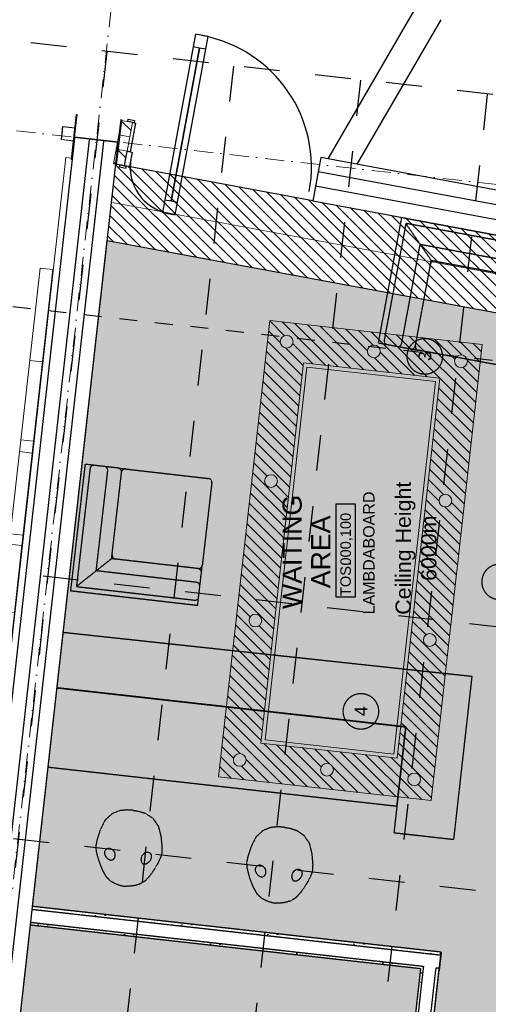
# Model space of a CAD drawing. Header units: millimetres. Extents: x -115474967 to 444143, y -74377 to 241828222.
# Tile 579 of 590: x 116732 to 120402, y 525902 to 533623. Entities that reach past the tile are written whole.
import ezdxf
from ezdxf.enums import TextEntityAlignment as Align

# ---------------------------------------------------------------- set-up
doc = ezdxf.new("R2010")
doc.units = ezdxf.units.MM
doc.header["$MEASUREMENT"] = 0
for name, pattern in [('( Dashed )', [0.75, 0.5, -0.25]), ('Block C$0$DASHED2', [0.375, 0.25, -0.125]), ('Dashed', [280, 140, -140]), ('Dot & Dashed', [280, 150, -60, 0, -70]), ('PHANTOM', [2.5, 1.25, -0.25, 0.25, -0.25, 0.25, -0.25])]:
    doc.linetypes.add(name, pattern=pattern)
for name, color, linetype in [('0-HACH', 9, 'Continuous'), ('00-1 FloorFinish', 1, 'Continuous'), ('00-1 FloorLevel', 7, 'Continuous'), ('00-2 Roof Lines', 8, 'Dashed'), ('00-2 Walls', 4, 'Continuous'), ('00-2 Windows', 1, 'Continuous'), ('00-3 Elev 01', 7, 'Continuous'), ('00-5 Grid 01', 9, 'PHANTOM'), ('A-DOOR NUMBERS', 7, 'Continuous')]:
    doc.layers.add(name, color=color, linetype=linetype)
for name, color, linetype, lineweight in [('00-1 Labels', 4, 'Continuous', 35), ('1HATCH', 8, 'Continuous', 0), ('2 Windows', 1, 'Continuous', 25), ('A_BEAMS_Pen_No__3', 7, 'Continuous', 15), ('A_COLUMNS_Pen_No__3', 7, 'Continuous', 15), ('A_COLUMNS_Pen_No__84', 255, 'Continuous', 20), ('A_WALL LOAD_Pen_No__161', 1, 'Continuous', 5), ('B_FURN FIXED_Pen_No__86', 255, 'Continuous', 20)]:
    doc.layers.add(name, color=color, linetype=linetype, lineweight=lineweight)
doc.layers.add('0_cons_01', color=40, linetype='Continuous', lineweight=0, plot=False)
doc.layers.add('A_COLUMNS_Pen_No__7', color=7, linetype='Continuous', lineweight=5, true_color=0x3f3f3f)
doc.styles.add('ARIAL', font='arial.ttf')
doc.styles.add('GENERATED_STYLE_2', font='arial.ttf')
pattern_1 = [(0, (94749.184, -121076.4), (0, 75), [0, -75])]
pattern_2 = [(45, (94749.18, -121076.4), (-63.63961, 63.63961), [])]
pattern_3 = [(37.5, (94749.184, -121076.4), (-3.14967, 96.34119), [0, -76, 0, -85, 0, -81.25]), (7.5, (94749.18, -121076.4), (88.48884, 141.1073), [0, -41, 0, -68.5, 0, -26.25]), (327.5, (94687.68, -121076.4), (155.70709, 0.28295), [0, -25, 0, -90, 0, -117.5]), (317.5, (94687.68, -121076.4), (150.30633, 43.88378), [0, -12.5, 0, -59, 0, -67.5])]

# ---------------------------------------------------------------- blocks, each defined once
blk = doc.blocks.new('TRANSNET LOGO[8]', base_point=(-22181.9, 77133.4))
at = {"layer": 'A_BEAMS_Pen_No__3', "color": 7, "linetype": 'Continuous', "lineweight": 15}
for p, q in [((-22181.9, 77133.4), (-22170.7, 77232.8)), ((-22170.7, 77232.8), (-21446.6, 77151.6)), ((-22181.9, 77133.4), (-21457.7, 77052.3)), ((-21457.7, 77052.3), (-21446.6, 77151.6)), ((-21446.6, 77151.6), (-19298.3, 76910.9)), ((-21457.7, 77052.3), (-19309.4, 76811.6)), ((-20058.1, 76895.4), (-20047, 76994.8)), ((-19309.4, 76811.6), (-19298.3, 76910.9)), ((-19298.3, 76910.9), (-18768.6, 76851.6)), ((-18779.7, 76752.2), (-18768.6, 76851.6)), ((-18768.6, 76851.6), (-16605.6, 76609.2)), ((-18699.5, 76743.2), (-18688.4, 76842.6)), ((-19309.4, 76811.6), (-18779.7, 76752.2)), ((-18779.7, 76752.2), (-16616.7, 76509.8)), ((-18055.6, 76671.1), (-18044.4, 76770.4)), ((-17963.1, 76660.7), (-17951.9, 76760.1)), ((-17340.8, 76591), (-17329.7, 76690.4)), ((-16616.7, 76509.8), (-16605.6, 76609.2))]:
    blk.add_line(p, q, dxfattribs=at)
blk = doc.blocks.new('Downspout 24[11]', base_point=(-15551.7, 76387.3))
at = {"layer": 'A_COLUMNS_Pen_No__84', "color": 255, "linetype": 'Continuous', "lineweight": 20, "flags": 128}
for points in [[(-15467.5, 76329.8), (-15505.3, 76333.9), (-15494.4, 76433.3), (-15597.8, 76444.6), (-15608.6, 76345.2), (-15646.4, 76349.3), (-15646.6, 76347.3), (-15607.1, 76343), (-15596.2, 76442.6), (-15496.4, 76431.7), (-15507.3, 76332.1), (-15467.7, 76327.8)], [(-15467.5, 76329.8), (-15505.3, 76333.9), (-15494.4, 76433.3), (-15597.8, 76444.6), (-15608.6, 76345.2), (-15646.4, 76349.3), (-15646.6, 76347.3), (-15607.1, 76343), (-15596.2, 76442.6), (-15496.4, 76431.7), (-15507.3, 76332.1), (-15467.7, 76327.8)], [(-15467.5, 76329.8), (-15505.3, 76333.9), (-15494.4, 76433.3), (-15597.8, 76444.6), (-15608.6, 76345.2), (-15646.4, 76349.3), (-15646.6, 76347.3), (-15607.1, 76343), (-15596.2, 76442.6), (-15496.4, 76431.7), (-15507.3, 76332.1), (-15467.7, 76327.8)], [(-15467.5, 76329.8), (-15505.3, 76333.9), (-15494.4, 76433.3), (-15597.8, 76444.6), (-15608.6, 76345.2), (-15646.4, 76349.3), (-15646.6, 76347.3), (-15607.1, 76343), (-15596.2, 76442.6), (-15496.4, 76431.7), (-15507.3, 76332.1), (-15467.7, 76327.8)], [(-15467.5, 76329.8), (-15505.3, 76333.9), (-15494.4, 76433.3), (-15597.8, 76444.6), (-15608.6, 76345.2), (-15646.4, 76349.3), (-15646.6, 76347.3), (-15607.1, 76343), (-15596.2, 76442.6), (-15496.4, 76431.7), (-15507.3, 76332.1), (-15467.7, 76327.8)], [(-15467.5, 76329.8), (-15505.3, 76333.9), (-15494.4, 76433.3), (-15597.8, 76444.6), (-15608.6, 76345.2), (-15646.4, 76349.3), (-15646.6, 76347.3), (-15607.1, 76343), (-15596.2, 76442.6), (-15496.4, 76431.7), (-15507.3, 76332.1), (-15467.7, 76327.8)], [(-15507.5, 76332.1), (-15496.6, 76431.6), (-15596, 76442.4), (-15606.9, 76343)]]:
    blk.add_lwpolyline(points, close=True, dxfattribs=at)
blk = doc.blocks.new('IPE Column 20[93]', base_point=(-15598.2, 76169))
at = {"layer": 'A_COLUMNS_Pen_No__7', "linetype": 'Continuous', "lineweight": 5, "true_color": 0x3f3f3f}
h = blk.add_hatch(dxfattribs=at)
h.set_pattern_fill('STEEL', color=250, style=0, pattern_type=2)
h.set_pattern_definition([(45, (0, 0), (-159.099, 159.099), []), (45, (-53.03, 53.03), (-159.099, 159.099), [])])
h.paths.add_polyline_path([(-15795.4, 76010.8), (-15441.7, 75970.4), (-15440.9, 75977.3), (-15614.3, 75997.2), (-15575.1, 76339.9), (-15401.7, 76320.1), (-15400.9, 76327.1), (-15754.6, 76367.5), (-15755.4, 76360.6), (-15582.1, 76340.7), (-15621.3, 75998), (-15794.6, 76017.8)])
at = {"layer": 'A_COLUMNS_Pen_No__3', "color": 7, "linetype": 'Continuous', "lineweight": 15}
for p, q in [((-15754.6, 76367.5), (-15755.4, 76360.6)), ((-15755.4, 76360.6), (-15582.1, 76340.7)), ((-15400.9, 76327.1), (-15754.6, 76367.5)), ((-15582.1, 76340.7), (-15621.3, 75998)), ((-15614.3, 75997.2), (-15575.1, 76339.9)), ((-15575.1, 76339.9), (-15401.7, 76320.1)), ((-15401.7, 76320.1), (-15400.9, 76327.1)), ((-15794.6, 76017.8), (-15795.4, 76010.8)), ((-15795.4, 76010.8), (-15441.7, 75970.4)), ((-15621.3, 75998), (-15794.6, 76017.8)), ((-15440.9, 75977.3), (-15614.3, 75997.2)), ((-15441.7, 75970.4), (-15440.9, 75977.3))]:
    blk.add_line(p, q, dxfattribs=at)
blk = doc.blocks.new('Room Tags')
at = {"layer": '00-1 FloorLevel', "color": 2}
blk.add_lwpolyline([(-571, -76), (646, -76), (646, -325), (-571, -325)], close=True, dxfattribs=at)
at = {"layer": '00-1 FloorFinish', "style": 'ARIAL'}
blk.add_attdef('F-FINISH', text='', height=150, dxfattribs=at).set_placement((5, -578), align=Align.CENTER)
at = {"layer": '00-1 FloorLevel', "style": 'ARIAL'}
blk.add_text('TOS:', height=136.4, dxfattribs=at).set_placement((-557, -200), align=Align.MIDDLE_LEFT)
blk.add_attdef('000,000', text='', height=136, dxfattribs=at).set_placement((607, -200), align=Align.MIDDLE_RIGHT)
at = {"layer": '00-1 Labels', "style": 'ARIAL'}
for tag, p in [('ROOM1?', (19, 746)), ('ROOM2?', (19, 373)), ('ROOM3?', (19, 0))]:
    blk.add_attdef(tag, text='', height=250, dxfattribs=at).set_placement(p, align=Align.CENTER)
blk = doc.blocks.new('123')
at = {"layer": '0-HACH', "ltscale": 5, "transparency": 33554559}
h = blk.add_hatch(dxfattribs=at)
h.set_pattern_fill('ANSI31', color=9, scale=500, angle=180)
h.set_pattern_definition([(225, (55343.306, 21975.056), (44.194174, -44.194174), [])])
h.paths.add_polyline_path([(77125.4, -52967.3), (65414.1, -52847.7), (65414.1, -52249.1), (76990.8, -52365.9), (78360.5, -44992.8), (78959.3, -45059.9), (77488.6, -52971), (77487.8, -52971)])
h = blk.add_hatch(dxfattribs=at)
h.set_pattern_fill('ANSI31', color=9, scale=500)
h.set_pattern_definition([(45, (100261.05, -122332.545), (-44.194174, 44.194174), [])])
h.paths.add_polyline_path([(74419.9, -46196.1), (77401.2, -46530.1), (77281.6, -47597.8), (74300.2, -47264.3)], flags=16)
edge = h.paths.add_edge_path()
edge.add_arc((74287.5, -46030.3), 50, 0, 360)
edge = h.paths.add_edge_path()
edge.add_arc((75380.7, -46152.8), 50, 0, 360)
edge = h.paths.add_edge_path()
edge.add_arc((76473.8, -46275.3), 50, 0, 360)
edge = h.paths.add_edge_path()
edge.add_arc((77567, -46397.8), 50, 153.93725, 373.27602)
edge.add_line((77615.6, -46386.3), (77522.1, -46375.8))
edge = h.paths.add_edge_path()
edge.add_arc((77567, -46397.8), 50, 13.27602, 153.93725)
edge.add_line((77522.1, -46375.8), (77615.6, -46386.3))
edge = h.paths.add_edge_path()
edge.add_arc((77490.5, -47080.7), 50, 0, 360)
edge = h.paths.add_edge_path()
edge.add_arc((77413.9, -47763.5), 50, 0, 360)
edge = h.paths.add_edge_path()
edge.add_arc((76320.8, -47641.3), 50, 0, 360)
edge = h.paths.add_edge_path()
edge.add_arc((75227.6, -47518.9), 50, 0, 360)
edge = h.paths.add_edge_path()
edge.add_arc((74134.4, -47396.6), 50, 0, 360)
edge = h.paths.add_edge_path()
edge.add_arc((74211, -46713.5), 50, 315.45615, 571.75717)
edge.add_line((74168.4, -46739.8), (74246.6, -46748.5))
edge = h.paths.add_edge_path()
edge.add_line((74168.4, -46739.8), (74246.6, -46748.5))
edge.add_arc((74211, -46713.5), 50, 211.75717, 315.45615, ccw=False)
h.paths.add_polyline_path([(74155.1, -45864.5), (73968.6, -47529), (77546.3, -47929.3), (77732.7, -46265.4)])
at = {"layer": '00-2 Roof Lines', "linetype": '( Dashed )'}
h = blk.add_hatch(dxfattribs=at)
h.set_pattern_fill('HATCH__GYPSUM', color=256, style=0, pattern_type=2)
h.set_pattern_definition(pattern_1)
h.paths.add_polyline_path([(72672, -47448.8), (73014.4, -44393.8), (72994.5, -44391.6), (72652.2, -47446.6)])
h = blk.add_hatch(dxfattribs=at)
h.set_pattern_fill('HATCH__GYPSUM', color=256, style=0, pattern_type=2)
h.set_pattern_definition(pattern_1)
h.paths.add_polyline_path([(71514.1, -47339.4), (72649.9, -47466.5), (72652.2, -47446.6), (71516.3, -47319.5)])
h = blk.add_hatch(dxfattribs=at)
h.set_pattern_fill('HATCH__GYPSUM', color=256, style=0, pattern_type=2)
h.set_pattern_definition(pattern_1)
h.paths.add_polyline_path([(71503, -47438.8), (71500.2, -47463.7), (72636, -47590.7), (72638.8, -47565.9)])
at = {"layer": '0_cons_01'}
h = blk.add_hatch(dxfattribs=at)
h.set_pattern_fill('HATCH__GYPSUM', color=256, style=0, pattern_type=2)
h.set_pattern_definition(pattern_1)
h.paths.add_polyline_path([(72779.9, -47608.3), (73138.6, -44407.7), (73113.7, -44404.9), (72755.1, -47605.5)])
h = blk.add_hatch(dxfattribs=at)
h.set_pattern_fill('HATCH__BRICK', color=256, style=0, pattern_type=2)
h.set_pattern_definition(pattern_2)
h.paths.add_polyline_path([(78946.8, -45127.2), (79059.8, -45148.2), (79075.6, -45063.3), (78962.5, -45042.3)])
h = blk.add_hatch(dxfattribs=at)
h.set_pattern_fill('HATCH__BRICK', color=256, style=0, pattern_type=2)
h.set_pattern_definition(pattern_2)
h.paths.add_polyline_path([(79188.7, -45084.3), (79172.9, -45169.3), (79286, -45190.3), (79301.7, -45105.4)])
at = {"layer": '1HATCH', "true_color": 0x636466, "transparency": 33554687}
h = blk.add_hatch(dxfattribs=at)
h.set_pattern_fill('AR-SAND', color=251, scale=50)
h.set_pattern_definition(pattern_3)
h.paths.add_polyline_path([(72994.5, -44391.6), (68025.6, -43834.8), (67683.2, -46890.7), (72652.2, -47446.6)])
h.paths.add_polyline_path([(72220.9, -45009.3), (72034.4, -46673.2), (68456.8, -46272.9), (68643.3, -44608.4)], flags=16)
h = blk.add_hatch(dxfattribs=at)
h.set_pattern_fill('AR-SAND', color=251, scale=50)
h.set_pattern_definition(pattern_3)
h.paths.add_polyline_path([(65414.1, -46782.7), (72779.9, -47608.3), (73138.6, -44407.7), (78360.5, -44992.8), (77555, -49328.7), (75736.5, -48990.6), (67415.4, -49109.6), (67416, -52269.3), (65414.1, -52249.1)])
h = blk.add_hatch(dxfattribs=at)
h.set_pattern_fill('BOX', color=251, scale=50, angle=84)
h.set_pattern_definition([(174, (100261.05, -122332.545), (-5.226423, -49.726095), []), (174, (100262.36, -122320.114), (-5.226423, -49.726095), []), (84, (100261.05, -122332.545), (-49.726095, 5.226423), [-12.5, 12.5]), (84, (100248.62, -122331.24), (-49.726095, 5.226423), [-12.5, 12.5]), (84, (100236.19, -122329.93), (-49.726095, 5.226423), [12.5, -12.5]), (84, (100223.756, -122328.625), (-49.726095, 5.226423), [12.5, -12.5]), (174, (100263.664, -122307.68), (-5.226423, -49.726095), [12.5, -12.5]), (174, (100264.97, -122295.25), (-5.226423, -49.726095), [12.5, -12.5])])
h.paths.add_polyline_path([(74446.3, -46229.2), (77368.1, -46556.6), (77255.1, -47564.7), (74333.3, -47237.8)])
at = {"layer": '0-HACH', "color": 9, "ltscale": 5, "transparency": 33554559}
blk.add_line((78672.6, -46602), (78959.3, -45059.9), dxfattribs=at)
at = {"layer": '0-HACH', "color": 9, "linetype": 'Block C$0$DASHED2', "ltscale": 5, "transparency": 33554559, "const_width": 5}
blk.add_lwpolyline([(78659.4, -45026.3), (77239.7, -52668.4), (65414.1, -52549.1)], dxfattribs=at)
at = {"layer": '00-2 Roof Lines', "ltscale": 2}
for p, q in [((48953.3, -41529.9), (79843.3, -44991.1)), ((48842, -42523.6), (79731.9, -45984.9)), ((48730.6, -43517.4), (79620.6, -46978.7)), ((72329.1, -56224.2), (73742, -43614.1)), ((74388.4, -56455), (75801.4, -43844.8)), ((78507, -56916.5), (79920, -44306.3)), ((48619.2, -44511.2), (79509.2, -47972.4))]:
    blk.add_line(p, q, dxfattribs=at)
at = {"layer": '00-2 Roof Lines'}
blk.add_line((77170.5, -50235.3), (77860.7, -44075.6), dxfattribs=at)
at = {"layer": '00-2 Roof Lines', "linetype": '( Dashed )'}
for p, q in [((73014.4, -44393.8), (72669.8, -47468.9)), ((72769.2, -47480), (73113.7, -44404.9)), ((75497.7, -45700.4), (75611.9, -44706.9)), ((75647.1, -44751.2), (75540.8, -45675.1)), ((75611.9, -44706.9), (76605.4, -44821.2)), ((76571, -44857.5), (75647.1, -44751.2)), ((75865.7, -45026.7), (75647.1, -44751.2)), ((76597.4, -44890.7), (76605.4, -44821.2)), ((73475.6, -44933), (73419.8, -44955.6)), ((73528.5, -44915.8), (73475.6, -44933)), ((73575, -44905.3), (73528.5, -44915.8)), ((73611.4, -44902.5), (73575, -44905.3)), ((73658.4, -44911.3), (73611.4, -44902.5)), ((73736.4, -44935.9), (73658.4, -44911.3)), ((75679.9, -45691.1), (75770.2, -44906.3)), ((75770.2, -44906.3), (76555, -44996.6)), ((76575.8, -45078.2), (76597.4, -44890.7)), ((73371.2, -44983.7), (73339.4, -45017)), ((73419.8, -44955.6), (73371.2, -44983.7)), ((73499.3, -45021.1), (73503.9, -45006.3)), ((73503.9, -45006.3), (73516.4, -44992.1)), ((73516.4, -44992.1), (73532.5, -44980.3)), ((73532.5, -44980.3), (73550.6, -44973.8)), ((73550.6, -44973.8), (73569, -44973.7)), ((73569, -44973.7), (73584, -44980.2)), ((73584, -44980.2), (73593.5, -44992.2)), ((73595.5, -45007.6), (73591.2, -45023.7)), ((73593.5, -44992.2), (73595.5, -45007.6)), ((73814.9, -44975.2), (73736.4, -44935.9)), ((73863.2, -45028.1), (73814.9, -44975.2)), ((73319.2, -45053.5), (73305.2, -45091.3)), ((73339.4, -45017), (73319.2, -45053.5)), ((73501.1, -45034.3), (73499.3, -45021.1)), ((73510, -45042.3), (73501.1, -45034.3)), ((73524.7, -45050.2), (73510, -45042.3)), ((73543.7, -45052.8), (73524.7, -45050.2)), ((73563.1, -45048.9), (73543.7, -45052.8)), ((73579.8, -45038.7), (73563.1, -45048.9)), ((73591.2, -45023.7), (73579.8, -45038.7)), ((73867.3, -45034.9), (73863.2, -45028.1)), ((73887.7, -45086.1), (73867.3, -45034.9)), ((73890, -45092.8), (73887.7, -45086.1)), ((75787.9, -45703.6), (75865.7, -45026.7)), ((75787.9, -45703.6), (75862.3, -45056.5)), ((75865.7, -45026.7), (76542.6, -45104.5)), ((75895.5, -45030.1), (76542.6, -45104.5)), ((76575.8, -45078.2), (76569, -45137.8)), ((73305.2, -45091.3), (73296, -45130)), ((73296.8, -45169.8), (73296, -45130)), ((73895.1, -45147.4), (73890, -45092.8)), ((73892.6, -45194.3), (73895.1, -45147.4)), ((76569, -45137.8), (76494.6, -45784.8)), ((73302.4, -45209.7), (73296.8, -45169.8)), ((73314.4, -45249.7), (73302.4, -45209.7)), ((73885.1, -45240.5), (73868.4, -45292.9)), ((73892.6, -45194.3), (73885.1, -45240.5)), ((73338.3, -45289), (73314.4, -45249.7)), ((73379.9, -45326.7), (73338.3, -45289)), ((73476, -45267.1), (73471.4, -45279.7)), ((73471.4, -45279.7), (73472.7, -45295.2)), ((73472.7, -45295.2), (73482, -45311.6)), ((73486.4, -45261.3), (73476, -45267.1)), ((73482, -45311.6), (73495.2, -45326.6)), ((73502.4, -45256.6), (73486.4, -45261.3)), ((73521.6, -45258.1), (73502.4, -45256.6)), ((73539.7, -45266.1), (73521.6, -45258.1)), ((73553.8, -45279.7), (73539.7, -45266.1)), ((73561.8, -45296.7), (73553.8, -45279.7)), ((73557.4, -45328), (73562.5, -45313.3)), ((73562.5, -45313.3), (73561.8, -45296.7)), ((73864.8, -45298.8), (73834, -45344.6)), ((73868.4, -45292.9), (73864.8, -45298.8)), ((73429.5, -45360.7), (73379.9, -45326.7)), ((73477.6, -45388.8), (73429.5, -45360.7)), ((73520.8, -45408.9), (73477.6, -45388.8)), ((73495.2, -45326.6), (73511.5, -45336.8)), ((73511.5, -45336.8), (73529.5, -45340.9)), ((73529.5, -45340.9), (73545.5, -45337.7)), ((73545.5, -45337.7), (73557.4, -45328)), ((73770, -45391.8), (73685, -45413.4)), ((73828.5, -45350.4), (73770, -45391.8)), ((73834, -45344.6), (73828.5, -45350.4)), ((73555.8, -45419.5), (73520.8, -45408.9)), ((73603.5, -45420.8), (73555.8, -45419.5)), ((73685, -45413.4), (73603.5, -45420.8)), ((75497.7, -45700.4), (75567.2, -45708.4)), ((75567.2, -45708.4), (75754.6, -45729.9)), ((75754.6, -45729.9), (75814.3, -45736.8)), ((76461.3, -45811.2), (75814.3, -45736.8)), ((73444.9, -46086.1), (73398.3, -46096.2)), ((73481.3, -46083.6), (73444.9, -46086.1)), ((73528.2, -46092.8), (73481.3, -46083.6)), ((73606, -46118.1), (73528.2, -46092.8)), ((73240.4, -46162.7), (73208.4, -46195.7)), ((73289.3, -46135.1), (73240.4, -46162.7)), ((73345.2, -46112.9), (73289.3, -46135.1)), ((73398.3, -46096.2), (73345.2, -46112.9)), ((73385.5, -46172.4), (73401.7, -46160.8)), ((73401.7, -46160.8), (73419.9, -46154.4)), ((73419.9, -46154.4), (73438.3, -46154.4)), ((73438.3, -46154.4), (73453.2, -46161.1)), ((73453.2, -46161.1), (73462.7, -46173.1)), ((73684.1, -46158), (73606, -46118.1)), ((73732, -46211.3), (73684.1, -46158)), ((73187.9, -46232.1), (73173.5, -46269.8)), ((73208.4, -46195.7), (73187.9, -46232.1)), ((73368.2, -46201.2), (73372.9, -46186.4)), ((73369.9, -46214.5), (73368.2, -46201.2)), ((73378.7, -46222.5), (73369.9, -46214.5)), ((73372.9, -46186.4), (73385.5, -46172.4)), ((73393.3, -46230.6), (73378.7, -46222.5)), ((73412.3, -46233.3), (73393.3, -46230.6)), ((73431.8, -46229.6), (73412.3, -46233.3)), ((73448.5, -46219.5), (73431.8, -46229.6)), ((73460.1, -46204.6), (73448.5, -46219.5)), ((73464.5, -46188.6), (73460.1, -46204.6)), ((73462.7, -46173.1), (73464.5, -46188.6)), ((73736.1, -46218.2), (73732, -46211.3)), ((73756, -46269.6), (73736.1, -46218.2)), ((73173.5, -46269.8), (73164, -46308.4)), ((73164.4, -46348.1), (73164, -46308.4)), ((73758.2, -46276.3), (73756, -46269.6)), ((73762.9, -46331), (73758.2, -46276.3)), ((73169.7, -46388.1), (73164.4, -46348.1)), ((73181.3, -46428.2), (73169.7, -46388.1)), ((73760, -46377.8), (73752.1, -46424)), ((73760, -46377.8), (73762.9, -46331)), ((73204.9, -46467.7), (73181.3, -46428.2)), ((73246.1, -46505.8), (73204.9, -46467.7)), ((73342.8, -46447.1), (73338.1, -46459.6)), ((73338.1, -46459.6), (73339.3, -46475.1)), ((73339.3, -46475.1), (73348.4, -46491.6)), ((73353.3, -46441.3), (73342.8, -46447.1)), ((73369.3, -46436.8), (73353.3, -46441.3)), ((73388.4, -46438.5), (73369.3, -46436.8)), ((73406.5, -46446.6), (73388.4, -46438.5)), ((73420.5, -46460.3), (73406.5, -46446.6)), ((73428.3, -46477.4), (73420.5, -46460.3)), ((73428.9, -46494), (73428.3, -46477.4)), ((73735, -46476.1), (73731.3, -46482.1)), ((73752.1, -46424), (73735, -46476.1)), ((73295.5, -46540.3), (73246.1, -46505.8)), ((73343.3, -46568.7), (73295.5, -46540.3)), ((73348.4, -46491.6), (73361.5, -46506.7)), ((73361.5, -46506.7), (73377.7, -46517)), ((73377.7, -46517), (73395.6, -46521.2)), ((73395.6, -46521.2), (73411.7, -46518.2)), ((73411.7, -46518.2), (73423.6, -46508.6)), ((73423.6, -46508.6), (73428.9, -46494)), ((73694.5, -46533.3), (73635.7, -46574.2)), ((73700.1, -46527.6), (73694.5, -46533.3)), ((73731.3, -46482.1), (73700.1, -46527.6)), ((73386.3, -46589.2), (73343.3, -46568.7)), ((73421.2, -46600.1), (73386.3, -46589.2)), ((73469, -46601.8), (73421.2, -46600.1)), ((73550.5, -46595.1), (73469, -46601.8)), ((73635.7, -46574.2), (73550.5, -46595.1)), ((77558, -47116.8), (77545.2, -47185.6)), ((77558, -47116.8), (78541.1, -47299.6)), ((78494.5, -47331.6), (77580.1, -47161.6)), ((77545.2, -47185.6), (77510.7, -47371.1)), ((77554.5, -47299.3), (78331.2, -47443.7)), ((78541.1, -47299.6), (78358.3, -48282.7)), ((72649.9, -47466.5), (71514.1, -47339.4)), ((77510.7, -47371.1), (77499.7, -47430.1)), ((78204.6, -47530.6), (78494.5, -47331.6)), ((78324.5, -48245.9), (78494.5, -47331.6)), ((71503, -47438.8), (72638.8, -47565.9)), ((72669.8, -47468.9), (72649.9, -47466.7)), ((72669.8, -47468.9), (72649.9, -47466.7)), ((72757.9, -47580.4), (72769.2, -47480)), ((77380.7, -48070.5), (77499.7, -47430.1)), ((77534.7, -47406.1), (78175.1, -47525.1)), ((77534.7, -47406.1), (78204.6, -47530.6)), ((78331.2, -47443.7), (78186.9, -48220.4)), ((78204.6, -47530.6), (78080, -48200.5)), ((72638.7, -47567.1), (72658.5, -47569.3)), ((72638.7, -47567.1), (72658.5, -47569.3)), ((72658.5, -47569.3), (72655.7, -47594.4)), ((72755.1, -47605.5), (72757.9, -47580.4)), ((78199.1, -47560.1), (78080, -48200.5))]:
    blk.add_line(p, q, dxfattribs=at)
for points in [[(72994.5, -44391.6), (72652.2, -47446.6)], [(72779.9, -47608.3), (73138.6, -44407.7)], [(74231.6, -44530.2), (73925.6, -47261.2), (74546.5, -47330.8), (74852.6, -44599.8)], [(74852.6, -44599.8), (74546.5, -47330.8), (73717.1, -47237.8), (73664.5, -47707.4), (74941.1, -47850.5), (75286, -44648.3)], [(72652.2, -47446.6), (71516.3, -47319.5)], [(71500.2, -47463.7), (72636, -47590.7)], [(72655.7, -47594.4), (72635.8, -47592.2)], [(72755.1, -47605.5), (72655.7, -47594.4)], [(72779.9, -47608.3), (72755.1, -47605.5)]]:
    blk.add_lwpolyline(points, dxfattribs=at)
for centre, start, end in [((76567.6, -44887.3), 353.43881, 83.43881), ((76558.5, -44966.8), 263.43881, 353.43881), ((75892.1, -45059.9), 83.43881, 173.43881), ((76546, -45074.7), 263.43881, 353.43881), ((76539.2, -45134.3), 353.43881, 83.43881), ((75570.6, -45678.6), 173.43881, 263.43881), ((75650.1, -45687.7), 263.43881, 353.43881), ((75758.1, -45700.1), 263.43881, 353.43881), ((75817.7, -45707), 173.43881, 263.43881), ((76464.8, -45781.4), 263.43881, 353.43881), ((77574.7, -47191.1), 79.46894, 169.46894), ((77560, -47269.8), 169.46894, 259.46894), ((77540.2, -47376.6), 169.46894, 259.46894), ((77529.2, -47435.6), 79.46894, 169.46894), ((78169.6, -47554.6), 349.46894, 79.46894)]:
    blk.add_arc(centre, 30, start, end, dxfattribs=at)
at = {"layer": '00-2 Walls'}
for p, q in [((79148.9, -44849.7), (71947.5, -44042.8)), ((79136.1, -44964), (71934.7, -44157.1)), ((77584, -53086.9), (78785.7, -46623)), ((77679.4, -53202.9), (78898.7, -46644)), ((77774.8, -53318.9), (79011.8, -46665))]:
    blk.add_line(p, q, dxfattribs=at)
for points in [[(79161.7, -44735.4), (71960.3, -43928.5)], [(71921.9, -44271.4), (79123.3, -45078.3)], [(79011.8, -46665), (78672.6, -46602), (77488.6, -52971)], [(80202.6, -47418.1), (79001.7, -46719.1)], [(78959, -46948.8), (80092, -47608.2)]]:
    blk.add_lwpolyline(points, dxfattribs=at)
at = {"layer": '00-2 Windows'}
for p, q in [((78925.7, -45136.5), (78934.8, -45087.4)), ((78934.8, -45087.4), (78953.5, -45090.8)), ((78944.4, -45140), (78925.7, -45136.5)), ((78939.5, -45166.5), (78946.8, -45127.2)), ((78953.5, -45090.8), (78944.4, -45140)), ((78946.8, -45127.2), (78953.5, -45090.8)), ((78946.8, -45127.2), (78953.5, -45090.8)), ((78946.8, -45127.2), (78953.5, -45090.8)), ((78946.8, -45127.2), (79059.8, -45148.2)), ((78946.8, -45127.2), (79059.8, -45148.2)), ((78946.8, -45127.2), (79059.8, -45148.2)), ((78946.8, -45127.2), (79059.8, -45148.2)), ((79059.8, -45148.2), (79052.5, -45187.6)), ((79055.3, -45172.8), (79059.8, -45148.2)), ((79283.6, -45203.1), (79292.7, -45153.9)), ((79286, -45190.3), (79292.7, -45153.9)), ((79286, -45190.3), (79292.7, -45153.9)), ((79286, -45190.3), (79292.7, -45153.9)), ((79292.7, -45153.9), (79311.4, -45157.4)), ((79311.4, -45157.4), (79302.3, -45206.5)), ((79052.5, -45187.6), (78939.5, -45166.5)), ((79281.4, -45214.9), (79055.3, -45172.8)), ((79286, -45190.3), (79281.4, -45214.9)), ((79302.3, -45206.5), (79283.6, -45203.1)), ((78581.1, -45425.4), (78562.8, -45523.7)), ((78679.4, -45443.7), (78581.1, -45425.4)), ((78679.4, -45443.7), (78670.3, -45492.8)), ((78944.9, -45493), (78679.4, -45443.7)), ((78562.8, -45523.7), (78661.1, -45542)), ((78670.3, -45492.8), (78661.1, -45542)), ((78661.1, -45542), (78926.6, -45591.4)), ((78935.7, -45542.2), (78670.3, -45492.8)), ((78670.3, -45492.8), (78935.7, -45542.2)), ((78670.3, -45492.8), (78935.7, -45542.2)), ((78935.7, -45542.2), (79869.7, -45715.8)), ((79869.7, -45715.8), (78935.7, -45542.2)), ((79869.7, -45715.8), (78935.7, -45542.2)), ((79878.9, -45666.7), (78944.9, -45493)), ((78926.6, -45591.4), (79860.6, -45765)), ((79869.7, -45715.8), (79878.9, -45666.7)), ((79977.2, -45684.9), (79878.9, -45666.7)), ((79958.9, -45783.3), (79977.2, -45684.9)), ((79860.6, -45765), (79869.7, -45715.8)), ((79860.6, -45765), (79958.9, -45783.3))]:
    blk.add_line(p, q, dxfattribs=at)
for radius, start, end in [(370, 79.46895, 169.46895), (1050, 259.46895, 349.46895)]:
    blk.add_arc((78935.7, -45542.2), radius, start, end, dxfattribs=at)
at = {"layer": '00-3 Elev 01'}
blk.add_lwpolyline([(65414.1, -46782.7), (72779.9, -47608.3), (73138.6, -44407.7), (78360.5, -44992.8), (77555, -49328.7), (75736.5, -48990.6), (67415.4, -49109.6), (67416, -52269.3), (65414.1, -52249.1)], close=True, dxfattribs=at)
at = {"layer": '00-5 Grid 01', "linetype": 'Dot & Dashed', "lineweight": 5}
for p, q in [((31877.1, -39610.8), (80603.9, -45070.6)), ((79533.6, -41497.9), (77493.8, -59695.7))]:
    blk.add_line(p, q, dxfattribs=at)
at = {"layer": '0_cons_01'}
for p, q in [((72244, -44307.5), (72994.5, -44391.6)), ((72938.3, -44893.2), (72746.9, -46600.8)), ((79059.8, -45148.2), (79075.6, -45063.3)), ((79172.9, -45169.3), (79188.7, -45084.3)), ((79059.8, -45148.2), (79286, -45190.3)), ((79059.8, -45148.2), (79172.9, -45169.3)), ((79059.8, -45148.2), (79172.9, -45169.3)), ((79059.8, -45148.2), (79172.9, -45169.3)), ((79172.9, -45169.3), (79286, -45190.3)), ((79172.9, -45169.3), (79286, -45190.3)), ((79172.9, -45169.3), (79286, -45190.3))]:
    blk.add_line(p, q, dxfattribs=at)
blk.add_lwpolyline([(68025.6, -43834.8), (72994.5, -44391.6), (72652.2, -47446.6), (67683.2, -46890.7)], close=True, dxfattribs=at)
for points in [[(79011.4, -44668.3), (72017.6, -43884.6)], [(73014.4, -44393.8), (72994.5, -44391.6)], [(73113.7, -44404.9), (73014.4, -44393.8)], [(73138.6, -44407.7), (73113.7, -44404.9)], [(79005.8, -44718), (79011.4, -44668.3)], [(78962.5, -45042.3), (78946.8, -45127.2)], [(79301.7, -45105.4), (78962.5, -45042.3)], [(79286, -45190.3), (79301.7, -45105.4)]]:
    blk.add_lwpolyline(points, dxfattribs=at)
at = {"layer": '2 Windows', "linetype": 'Block C$0$DASHED2', "ltscale": 25, "const_width": 10}
for points in [[(74528.7, -46979.4, -0.419873), (74670.8, -46840, -0.415645), (74807.6, -46982.8, -0.406733), (74668.4, -47118.8, -0.414635), (74528.7, -46979.4)], [(77312.4, -47479.7, -0.419873), (77454.5, -47340.2, -0.415645), (77591.2, -47483, -0.406733), (77452, -47619.1, -0.414635), (77312.4, -47479.7)], [(75544.3, -48066.1, -0.419873), (75686.4, -47926.7, -0.415645), (75823.1, -48069.5, -0.406733), (75683.9, -48205.5, -0.414635), (75544.3, -48066.1)]]:
    blk.add_lwpolyline(points, format="xyb", dxfattribs=at)
at = {"layer": 'A_WALL LOAD_Pen_No__161', "color": 1, "lineweight": 5}
for points in [[(74155.1, -45864.5), (77732.7, -46265.4), (77546.3, -47929.3), (73968.6, -47529)], [(74419.9, -46196.1), (77401.2, -46530.1), (77281.6, -47597.8), (74300.2, -47264.3)], [(74446.3, -46229.2), (77368.1, -46556.6), (77255.1, -47564.7), (74333.3, -47237.8)]]:
    blk.add_lwpolyline(points, close=True, dxfattribs=at)
for centre in [(74287.5, -46030.3), (75380.7, -46152.8), (76473.8, -46275.3), (77567, -46397.8), (74211, -46713.5), (77490.5, -47080.7), (74134.4, -47396.6), (75227.6, -47518.9), (76320.8, -47641.3), (77413.9, -47763.5)]:
    blk.add_circle(centre, 50, dxfattribs=at)
ref = blk.add_blockref('Room Tags', (75907.2, -46739.5), dxfattribs=dict(xscale=0.6000000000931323, yscale=0.6000000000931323, zscale=0.6000000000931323))
ref.add_attrib('ROOM2?', 'WAITING', dxfattribs={"layer": '00-1 Labels', "height": 150, "style": 'ARIAL'}).set_placement((75918.6, -46515.7), align=Align.CENTER)
ref.add_attrib('ROOM3?', 'AREA', dxfattribs={"layer": '00-1 Labels', "height": 150, "style": 'ARIAL'}).set_placement((75918.6, -46739.5), align=Align.CENTER)
ref.add_attrib('000,000', '000,100', dxfattribs={"layer": '00-1 FloorLevel', "height": 81.82, "style": 'ARIAL'}).set_placement((76224.8, -46859.6), align=Align.MIDDLE_RIGHT)
ref.add_attrib('F-FINISH', 'LAMBDABOARD', dxfattribs={"layer": '00-1 FloorFinish', "height": 90, "style": 'ARIAL'}).set_placement((75910.2, -47086.3), align=Align.CENTER)
at = {"layer": '0_cons_01'}
for name, p in [('TRANSNET LOGO[8]', (72567.3, -43943)), ('Downspout 24[11]', (79197.4, -44689.1)), ('IPE Column 20[93]', (79151, -44907.5))]:
    blk.add_blockref(name, p, dxfattribs=at)
at = {"layer": 'A-DOOR NUMBERS', "color": 1, "width": 1949.98, "attachment_point": 1, "style": 'ARIAL'}
for s, insert, char_height in [('4', (74631.1, -46930.3), 100), ('\\pxqc;Ceiling Height\\P6000m', (74972.6, -47250.4), 120), ('3', (77414.8, -47430.6), 100)]:
    blk.add_mtext(s, dxfattribs=dict(at, insert=insert, char_height=char_height))
at = {"layer": 'B_FURN FIXED_Pen_No__86', "color": 255, "lineweight": 20, "style": 'GENERATED_STYLE_2'}
blk.add_attdef('txt', text='', height=120, rotation=273.3691, dxfattribs=at).set_placement((35588.4, -53539), align=Align.MIDDLE_CENTER)

msp = doc.modelspace()

# ---------------------------------------------------------------- block references
at = {"layer": '0_cons_01', "rotation": 90}
msp.add_blockref('123', (72424.96119, 453530.65794), dxfattribs=at)

doc.saveas('drawing.dxf')
